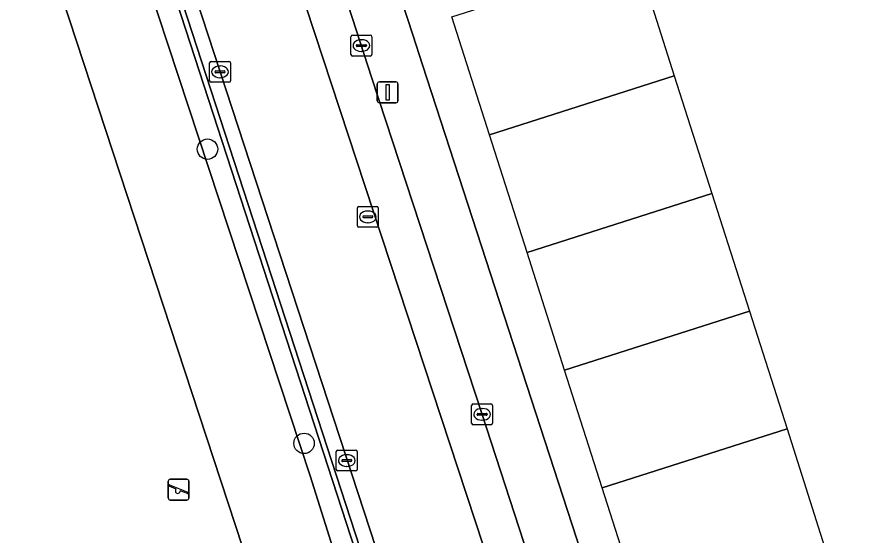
# Model space of a CAD drawing. Extents: x 158086 to 159499, y 382904 to 383981.
# Drawn here: x 159375.93 to 159416.95, y 383069.02 to 383093.89 of the extents above; entities that cross this region are included whole.
import ezdxf

# ---------------------------------------------------------------- set-up
doc = ezdxf.new("R2010")
doc.units = 0
for name, color, linetype in [('IMGEO_Boom', 7, 'Continuous'), ('IMGEO_Erf', 7, 'Continuous'), ('IMGEO_Groenvoorziening', 7, 'Continuous'), ('IMGEO_Haag', 7, 'Continuous'), ('IMGEO_Hek', 7, 'Continuous'), ('IMGEO_Kolk', 7, 'Continuous'), ('IMGEO_Lichtmast', 7, 'Continuous'), ('IMGEO_Pand_vergunning_verleend', 7, 'Continuous'), ('IMGEO_Parkeervlak_open', 7, 'Continuous'), ('IMGEO_Rijbaan_lokaal_open', 7, 'Continuous'), ('IMGEO_Rioolput', 7, 'Continuous'), ('IMGEO_Speelvoorziening', 7, 'Continuous'), ('IMGEO_Terreindeel_gesloten', 7, 'Continuous'), ('IMGEO_Voetpad_open', 7, 'Continuous')]:
    doc.layers.add(name, color=color, linetype=linetype)

msp = doc.modelspace()

# ---------------------------------------------------------------- linework, layer by layer
at = {"layer": 'IMGEO_Boom'}
for centre in [(159385.053, 383087.556), (159389.681, 383073.457)]:
    msp.add_circle(centre, 0.489, dxfattribs=at)
at = {"layer": 'IMGEO_Erf'}
msp.add_lwpolyline([(159392.13, 383101.519), (159394.89, 383093.038), (159395.358, 383091.6), (159410.57, 383044.852), (159412.586, 383045.516), (159415.484, 383046.471), (159418.372, 383047.423)], dxfattribs=at)
at = {"layer": 'IMGEO_Groenvoorziening'}
for points in [[(159284.422, 383017.829), (159391.668, 383052.529), (159392.976, 383054.479), (159393.604, 383056.25), (159393.835, 383057.956), (159393.835, 383058.88), (159393.54, 383060.587), (159389.97, 383071.894), (159375.86, 383114.698), (159377.099, 383115.09), (159376.239, 383117.76), (159376.442, 383117.825), (159376.081, 383118.963), (159375.992, 383119.243), (159375.788, 383119.176), (159328.854, 383103.889)], [(159394.591, 383061.6), (159382.08, 383100.028), (159376.442, 383117.825), (159376.239, 383117.76), (159377.099, 383115.09), (159382.015, 383099.425), (159394.354, 383061.521), (159394.742, 383059.92), (159394.852, 383058.864), (159394.851, 383057.802), (159394.74, 383056.747), (159394.518, 383055.708), (159394.189, 383054.699), (159393.757, 383053.729), (159392.761, 383052.242), (159392.064, 383051.469), (159391.291, 383050.772), (159390.448, 383050.16), (159389.547, 383049.64), (159388.596, 383049.216), (159285.231, 383015.529), (159284.949, 383016.331), (159234.68, 383000)], [(159375.86, 383114.698), (159389.97, 383071.894), (159393.54, 383060.587), (159393.835, 383058.88), (159393.835, 383057.956), (159393.604, 383056.25), (159392.976, 383054.479), (159391.668, 383052.529), (159390.174, 383050.984), (159291.731, 383018.535)], [(159329.367, 383096.375), (159372.877, 383110.664), (159389.843, 383059.002), (159346.333, 383044.714), (159346.12, 383044.24), (159337.011, 383041.245)], [(159285.231, 383015.529), (159388.596, 383049.216), (159389.547, 383049.64), (159390.448, 383050.16), (159391.291, 383050.772), (159392.064, 383051.469), (159392.761, 383052.242), (159393.757, 383053.729), (159394.189, 383054.699), (159394.518, 383055.708), (159394.74, 383056.747), (159394.851, 383057.802), (159394.852, 383058.864), (159394.742, 383059.92), (159394.354, 383061.521), (159382.015, 383099.425)]]:
    msp.add_lwpolyline(points, dxfattribs=at)
at = {"layer": 'IMGEO_Haag'}
for points in [[(159394.591, 383061.6), (159382.08, 383100.028), (159376.442, 383117.825), (159376.239, 383117.76), (159377.099, 383115.09), (159382.015, 383099.425), (159394.354, 383061.521), (159394.742, 383059.92), (159394.852, 383058.864), (159394.851, 383057.802), (159394.74, 383056.747), (159394.518, 383055.708), (159394.189, 383054.699), (159393.757, 383053.729), (159392.761, 383052.242), (159392.064, 383051.469), (159391.291, 383050.772), (159390.448, 383050.16), (159389.547, 383049.64), (159388.596, 383049.216), (159285.231, 383015.529), (159284.949, 383016.331), (159234.68, 383000)], [(159375.86, 383114.698), (159389.97, 383071.894), (159393.54, 383060.587), (159393.835, 383058.88), (159393.835, 383057.956), (159393.604, 383056.25), (159392.976, 383054.479), (159391.668, 383052.529), (159390.174, 383050.984), (159291.731, 383018.535)], [(159285.231, 383015.529), (159388.596, 383049.216), (159389.547, 383049.64), (159390.448, 383050.16), (159391.291, 383050.772), (159392.064, 383051.469), (159392.761, 383052.242), (159393.757, 383053.729), (159394.189, 383054.699), (159394.518, 383055.708), (159394.74, 383056.747), (159394.851, 383057.802), (159394.852, 383058.864), (159394.742, 383059.92), (159394.354, 383061.521), (159382.015, 383099.425)]]:
    msp.add_lwpolyline(points, dxfattribs=at)
at = {"layer": 'IMGEO_Hek'}
msp.add_lwpolyline([(159377.099, 383115.09), (159382.015, 383099.425), (159394.354, 383061.521), (159394.742, 383059.92), (159394.852, 383058.864), (159394.851, 383057.802), (159394.74, 383056.747), (159394.518, 383055.708), (159394.189, 383054.699), (159393.757, 383053.729), (159392.761, 383052.242), (159392.064, 383051.469), (159391.291, 383050.772), (159390.448, 383050.16), (159389.547, 383049.64), (159388.596, 383049.216), (159337.033, 383032.412), (159285.231, 383015.529)], dxfattribs=at)
at = {"layer": 'IMGEO_Kolk'}
for p, q in [((159391.928, 383092.096), (159391.928, 383092.948)), ((159392.003, 383093.022), (159392.855, 383093.022)), ((159392.416, 383092.802), (159392.441, 383092.802)), ((159392.929, 383092.948), (159392.929, 383092.096)), ((159392.187, 383092.516), (159392.187, 383092.528)), ((159392.625, 383092.479), (159392.227, 383092.479)), ((159392.23, 383092.565), (159392.628, 383092.565)), ((159392.671, 383092.528), (159392.671, 383092.516)), ((159392.855, 383092.022), (159392.003, 383092.022)), ((159392.439, 383092.242), (159392.414, 383092.242)), ((159385.152, 383090.838), (159385.152, 383091.69)), ((159385.227, 383091.764), (159386.079, 383091.764)), ((159385.64, 383091.544), (159385.665, 383091.544)), ((159386.153, 383091.69), (159386.153, 383090.838)), ((159385.411, 383091.258), (159385.411, 383091.27)), ((159385.849, 383091.221), (159385.451, 383091.221)), ((159385.454, 383091.307), (159385.852, 383091.307)), ((159385.895, 383091.27), (159385.895, 383091.258)), ((159386.079, 383090.764), (159385.227, 383090.764)), ((159385.663, 383090.984), (159385.638, 383090.984)), ((159397.714, 383074.421), (159397.714, 383075.273)), ((159397.789, 383075.347), (159398.641, 383075.347)), ((159398.202, 383075.127), (159398.227, 383075.127)), ((159398.715, 383075.273), (159398.715, 383074.421)), ((159397.973, 383074.841), (159397.973, 383074.853)), ((159398.411, 383074.804), (159398.013, 383074.804)), ((159398.016, 383074.89), (159398.414, 383074.89)), ((159398.457, 383074.853), (159398.457, 383074.841)), ((159398.641, 383074.347), (159397.789, 383074.347)), ((159398.225, 383074.567), (159398.2, 383074.567)), ((159391.227, 383072.209), (159391.227, 383073.061)), ((159391.302, 383073.135), (159392.154, 383073.135)), ((159392.228, 383073.061), (159392.228, 383072.209)), ((159391.486, 383072.629), (159391.486, 383072.641)), ((159391.529, 383072.678), (159391.927, 383072.678)), ((159391.715, 383072.915), (159391.74, 383072.915)), ((159391.97, 383072.641), (159391.97, 383072.629)), ((159391.924, 383072.592), (159391.526, 383072.592)), ((159391.738, 383072.355), (159391.713, 383072.355)), ((159392.154, 383072.135), (159391.302, 383072.135))]:
    msp.add_line(p, q, dxfattribs=at)
for points in [[(159391.928, 383092.096), (159391.928, 383092.948)], [(159392.003, 383093.022), (159392.855, 383093.022)], [(159392.929, 383092.948), (159392.929, 383092.096)], [(159392.855, 383092.022), (159392.003, 383092.022)], [(159385.152, 383090.838), (159385.152, 383091.69)], [(159385.227, 383091.764), (159386.079, 383091.764)], [(159386.153, 383091.69), (159386.153, 383090.838)], [(159386.079, 383090.764), (159385.227, 383090.764)], [(159397.714, 383074.421), (159397.714, 383075.273)], [(159397.789, 383075.347), (159398.641, 383075.347)], [(159398.715, 383075.273), (159398.715, 383074.421)], [(159398.641, 383074.347), (159397.789, 383074.347)], [(159391.227, 383072.209), (159391.227, 383073.061)], [(159391.302, 383073.135), (159392.154, 383073.135)], [(159392.228, 383073.061), (159392.228, 383072.209)], [(159392.154, 383072.135), (159391.302, 383072.135)]]:
    msp.add_lwpolyline(points, dxfattribs=at)
for centre, radius, start, end in [((159392.005, 383092.946), 0.0765, 91.552, 178.448), ((159392.005, 383092.946), 0.0765, 91.552, 178.448), ((159392.853, 383092.946), 0.0765, 1.552, 88.448), ((159392.853, 383092.946), 0.0765, 1.552, 88.448), ((159392.227, 383092.525), 0.0403, 85.8775, 175.7526), ((159392.224, 383092.515), 0.0366, 178.938, 274.7102), ((159392.628, 383092.522), 0.043, 264.8664, 352.4533), ((159392.632, 383092.527), 0.0386, 1.7309, 96.639), ((159392.005, 383092.098), 0.0765, 181.552, 268.448), ((159392.005, 383092.098), 0.0765, 181.552, 268.448), ((159392.853, 383092.098), 0.0765, 271.552, 358.448), ((159392.853, 383092.098), 0.0765, 271.552, 358.448), ((159385.229, 383091.688), 0.0765, 91.552, 178.448), ((159385.229, 383091.688), 0.0765, 91.552, 178.448), ((159386.077, 383091.688), 0.0765, 1.552, 88.448), ((159386.077, 383091.688), 0.0765, 1.552, 88.448), ((159385.451, 383091.267), 0.0403, 85.8775, 175.7526), ((159385.448, 383091.257), 0.0366, 178.938, 274.7102), ((159385.852, 383091.264), 0.043, 264.8664, 352.4533), ((159385.856, 383091.269), 0.0386, 1.7309, 96.639), ((159385.229, 383090.84), 0.0765, 181.552, 268.448), ((159385.229, 383090.84), 0.0765, 181.552, 268.448), ((159386.077, 383090.84), 0.0765, 271.552, 358.448), ((159386.077, 383090.84), 0.0765, 271.552, 358.448), ((159397.791, 383075.271), 0.0765, 91.552, 178.448), ((159397.791, 383075.271), 0.0765, 91.552, 178.448), ((159398.639, 383075.271), 0.0765, 1.552, 88.448), ((159398.639, 383075.271), 0.0765, 1.552, 88.448), ((159398.013, 383074.85), 0.0403, 85.8775, 175.7526), ((159398.01, 383074.84), 0.0366, 178.938, 274.7102), ((159398.414, 383074.847), 0.043, 264.8664, 352.4533), ((159398.418, 383074.852), 0.0386, 1.7309, 96.639), ((159397.791, 383074.423), 0.0765, 181.552, 268.448), ((159397.791, 383074.423), 0.0765, 181.552, 268.448), ((159398.639, 383074.423), 0.0765, 271.552, 358.448), ((159398.639, 383074.423), 0.0765, 271.552, 358.448), ((159391.304, 383073.059), 0.0765, 91.552, 178.448), ((159391.304, 383073.059), 0.0765, 91.552, 178.448), ((159392.152, 383073.059), 0.0765, 1.552, 88.448), ((159392.152, 383073.059), 0.0765, 1.552, 88.448), ((159391.526, 383072.638), 0.0403, 85.8775, 175.7526), ((159391.523, 383072.628), 0.0366, 178.938, 274.7102), ((159391.927, 383072.635), 0.043, 264.8664, 352.4533), ((159391.931, 383072.64), 0.0386, 1.7309, 96.639), ((159391.304, 383072.211), 0.0765, 181.552, 268.448), ((159391.304, 383072.211), 0.0765, 181.552, 268.448), ((159392.152, 383072.211), 0.0765, 271.552, 358.448), ((159392.152, 383072.211), 0.0765, 271.552, 358.448)]:
    msp.add_arc(centre, radius, start, end, dxfattribs=at)
for centre, major_axis, ratio, start_param, end_param in [((159392.415, 383092.522), (-0.387, 0.002), 0.722429, 4.712389, 7.853982), ((159392.44, 383092.522), (-0.39, 0.002), 0.717154, 1.570796, 4.712389), ((159385.639, 383091.264), (-0.387, 0.002), 0.722429, 4.712389, 7.853982), ((159385.664, 383091.264), (-0.39, 0.002), 0.717154, 1.570796, 4.712389), ((159398.201, 383074.847), (-0.387, 0.002), 0.722429, 4.712389, 7.853982), ((159398.226, 383074.847), (-0.39, 0.002), 0.717154, 1.570796, 4.712389), ((159391.714, 383072.635), (-0.387, 0.002), 0.722429, 4.712389, 7.853982), ((159391.739, 383072.635), (-0.39, 0.002), 0.717154, 1.570796, 4.712389)]:
    msp.add_ellipse(centre, major_axis=major_axis, ratio=ratio, start_param=start_param, end_param=end_param, dxfattribs=at)
at = {"layer": 'IMGEO_Lichtmast'}
for p, q in [((159393.192, 383089.882), (159393.192, 383090.682)), ((159393.192, 383090.682), (159393.192, 383089.882)), ((159393.292, 383090.782), (159394.082, 383090.782)), ((159394.082, 383090.782), (159393.292, 383090.782)), ((159394.182, 383090.682), (159394.182, 383089.882)), ((159394.182, 383089.882), (159394.182, 383090.682)), ((159394.082, 383089.782), (159393.292, 383089.782)), ((159393.292, 383089.782), (159394.082, 383089.782))]:
    msp.add_line(p, q, dxfattribs=at)
msp.add_lwpolyline([(159393.612, 383090.657), (159393.762, 383090.657), (159393.762, 383089.907), (159393.612, 383089.907), (159393.612, 383090.657)], dxfattribs=at)
for centre, start, end in [((159393.292, 383090.682), 90, 180), ((159393.292, 383090.682), 90, 180), ((159394.082, 383090.682), 0, 90), ((159394.082, 383090.682), 360, 90), ((159393.292, 383089.882), 180, 270), ((159393.292, 383089.882), 180, 270), ((159394.082, 383089.882), 270, 0), ((159394.082, 383089.882), 270, 0)]:
    msp.add_arc(centre, 0.1, start, end, dxfattribs=at)
at = {"layer": 'IMGEO_Pand_vergunning_verleend'}
for points in [[(159396.769, 383093.896), (159405.628, 383096.722), (159407.429, 383091.078), (159398.57, 383088.252)], [(159398.57, 383088.252), (159407.429, 383091.078), (159409.229, 383085.435), (159400.37, 383082.609)], [(159400.37, 383082.609), (159409.229, 383085.435), (159411.029, 383079.792), (159402.171, 383076.965)], [(159402.171, 383076.965), (159411.029, 383079.792), (159412.83, 383074.148), (159403.971, 383071.322)], [(159403.971, 383071.322), (159412.83, 383074.148), (159414.63, 383068.505), (159405.771, 383065.679)]]:
    msp.add_lwpolyline(points, close=True, dxfattribs=at)
at = {"layer": 'IMGEO_Parkeervlak_open'}
msp.add_lwpolyline([(159398.675, 383067.311), (159400.483, 383067.884), (159400.216, 383068.702), (159398.2, 383074.89), (159392.933, 383090.966), (159388.418, 383104.869), (159386.544, 383104.244)], close=True, dxfattribs=at)
at = {"layer": 'IMGEO_Rijbaan_lokaal_open'}
msp.add_lwpolyline([(159381.927, 383102.705), (159393.982, 383065.825), (159398.675, 383067.311), (159386.544, 383104.244)], close=True, dxfattribs=at)
at = {"layer": 'IMGEO_Rioolput'}
for p, q in [((159392.239, 383083.888), (159392.239, 383084.74)), ((159392.314, 383084.814), (159393.166, 383084.814)), ((159392.727, 383084.594), (159392.752, 383084.594)), ((159393.24, 383084.74), (159393.24, 383083.888)), ((159392.498, 383084.308), (159392.498, 383084.32)), ((159392.936, 383084.271), (159392.538, 383084.271)), ((159392.541, 383084.357), (159392.939, 383084.357)), ((159392.982, 383084.32), (159392.982, 383084.308)), ((159393.166, 383083.814), (159392.314, 383083.814)), ((159392.75, 383084.034), (159392.725, 383084.034))]:
    msp.add_line(p, q, dxfattribs=at)
for points in [[(159392.239, 383083.888), (159392.239, 383084.74)], [(159392.314, 383084.814), (159393.166, 383084.814)], [(159393.24, 383084.74), (159393.24, 383083.888)], [(159393.166, 383083.814), (159392.314, 383083.814)]]:
    msp.add_lwpolyline(points, dxfattribs=at)
for centre, radius, start, end in [((159392.316, 383084.738), 0.0765, 91.552, 178.448), ((159392.316, 383084.738), 0.0765, 91.552, 178.448), ((159393.164, 383084.738), 0.0765, 1.552, 88.448), ((159393.164, 383084.738), 0.0765, 1.552, 88.448), ((159392.538, 383084.317), 0.0403, 85.8775, 175.7526), ((159392.535, 383084.307), 0.0366, 178.938, 274.7102), ((159392.939, 383084.314), 0.043, 264.8664, 352.4533), ((159392.943, 383084.319), 0.0386, 1.7309, 96.639), ((159392.316, 383083.89), 0.0765, 181.552, 268.448), ((159392.316, 383083.89), 0.0765, 181.552, 268.448), ((159393.164, 383083.89), 0.0765, 271.552, 358.448), ((159393.164, 383083.89), 0.0765, 271.552, 358.448)]:
    msp.add_arc(centre, radius, start, end, dxfattribs=at)
for centre, major_axis, ratio, start_param, end_param in [((159392.726, 383084.314), (-0.387, 0.002), 0.722429, 4.712389, 7.853982), ((159392.751, 383084.314), (-0.39, 0.002), 0.717154, 1.570796, 4.712389)]:
    msp.add_ellipse(centre, major_axis=major_axis, ratio=ratio, start_param=start_param, end_param=end_param, dxfattribs=at)
at = {"layer": 'IMGEO_Speelvoorziening'}
for p, q in [((159383.168, 383070.84), (159383.168, 383071.64)), ((159383.168, 383071.64), (159383.168, 383070.84)), ((159383.551, 383071.268), (159383.212, 383071.405)), ((159383.237, 383071.465), (159384.113, 383071.112)), ((159383.268, 383071.74), (159384.058, 383071.74)), ((159384.058, 383071.74), (159383.268, 383071.74)), ((159384.158, 383071.64), (159384.158, 383070.84)), ((159384.158, 383070.84), (159384.158, 383071.64)), ((159384.089, 383071.052), (159383.749, 383071.189)), ((159384.058, 383070.74), (159383.268, 383070.74)), ((159383.268, 383070.74), (159384.058, 383070.74))]:
    msp.add_line(p, q, dxfattribs=at)
for centre, radius, start, end in [((159383.268, 383071.64), 0.1, 90, 180), ((159383.268, 383071.64), 0.1, 90, 180), ((159383.225, 383071.435), 0.0327, 68.078, 248.078), ((159384.058, 383071.64), 0.1, 0, 90), ((159384.058, 383071.64), 0.1, 360, 90), ((159383.63, 383071.178), 0.12, 130.9928, 5.1632), ((159384.101, 383071.082), 0.0327, 248.078, 68.078), ((159383.268, 383070.84), 0.1, 180, 270), ((159383.268, 383070.84), 0.1, 180, 270), ((159384.058, 383070.84), 0.1, 270, 0), ((159384.058, 383070.84), 0.1, 270, 0)]:
    msp.add_arc(centre, radius, start, end, dxfattribs=at)
at = {"layer": 'IMGEO_Terreindeel_gesloten'}
msp.add_lwpolyline([(159372.877, 383110.664), (159329.367, 383096.375), (159346.333, 383044.714), (159389.843, 383059.002)], close=True, dxfattribs=at)
at = {"layer": 'IMGEO_Voetpad_open'}
for points in [[(159376.625, 383119.449), (159375.992, 383119.243), (159376.081, 383118.963), (159376.442, 383117.825), (159382.08, 383100.028), (159394.591, 383061.6)], [(159396.447, 383058.369), (159395.507, 383061.287), (159393.982, 383065.825), (159381.927, 383102.705), (159380.392, 383107.298), (159376.88, 383118.215)], [(159395.358, 383091.6), (159394.89, 383093.038), (159392.13, 383101.519), (159391.806, 383102.514), (159388.548, 383112.528), (159388.221, 383113.532)], [(159386.891, 383109.568), (159386.93, 383109.448), (159387.975, 383106.232), (159388.418, 383104.869), (159392.933, 383090.966), (159398.2, 383074.89), (159400.216, 383068.702), (159400.483, 383067.884), (159401.075, 383066.069), (159401.969, 383063.326), (159405.208, 383053.385), (159405.705, 383051.937)], [(159405.713, 383050.862), (159407.236, 383046.195), (159407.956, 383043.99), (159410.57, 383044.852), (159395.358, 383091.6)]]:
    msp.add_lwpolyline(points, dxfattribs=at)

doc.saveas('drawing.dxf')
